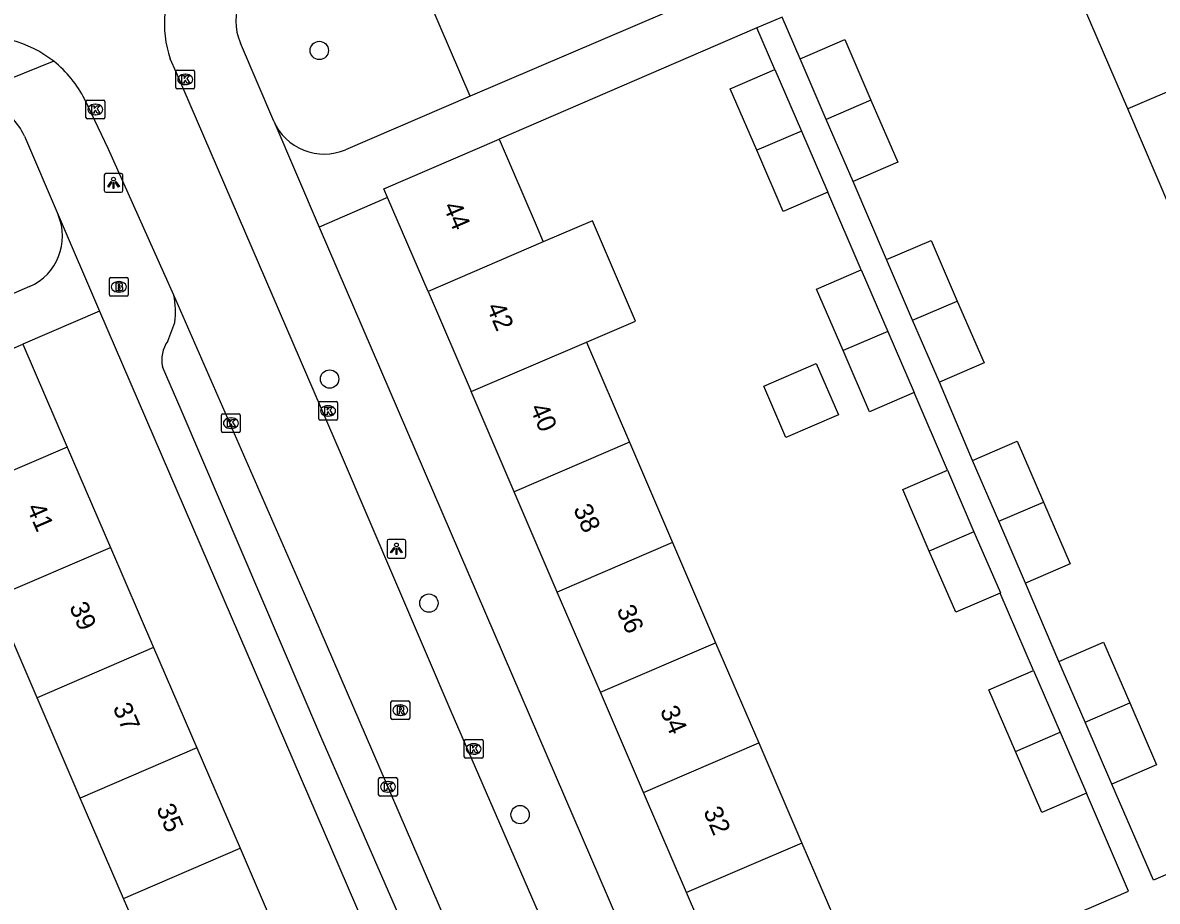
# Model space of a CAD drawing. Extents: x 159353 to 160616, y 385893 to 387321.
# Drawn here: x 159577.9 to 159638.3, y 386346.8 to 386393.7 of the extents above; entities that cross this region are included whole.
import ezdxf

# ---------------------------------------------------------------- set-up
doc = ezdxf.new("R2010")
doc.units = 0
for name, color, linetype in [('IMGEO_Boom', 7, 'Continuous'), ('IMGEO_Brandkraan', 7, 'Continuous'), ('IMGEO_Groenvoorziening', 7, 'Continuous'), ('IMGEO_Kolk', 7, 'Continuous'), ('IMGEO_Lichtpunt', 7, 'Continuous'), ('IMGEO_Muur', 7, 'Continuous'), ('IMGEO_Pand', 7, 'Continuous'), ('IMGEO_Pand_nummerreeks', 7, 'Continuous'), ('IMGEO_Rijbaan_lokaal_open', 7, 'Continuous'), ('IMGEO_Rioolput', 7, 'Continuous'), ('IMGEO_Voetpad_open', 7, 'Continuous')]:
    doc.layers.add(name, color=color, linetype=linetype)

msp = doc.modelspace()

# ---------------------------------------------------------------- linework, layer by layer
at = {"layer": 'IMGEO_Boom'}
for centre in [(159593.672, 386392.211), (159594.219, 386374.689), (159599.513, 386362.737), (159604.377, 386351.459)]:
    msp.add_circle(centre, 0.489, dxfattribs=at)
at = {"layer": 'IMGEO_Brandkraan'}
for p, q in [((159582.485, 386379.176), (159582.485, 386380.028)), ((159582.56, 386380.102), (159583.412, 386380.102)), ((159582.973, 386379.882), (159582.998, 386379.882)), ((159583.486, 386380.028), (159583.486, 386379.176)), ((159583.412, 386379.102), (159582.56, 386379.102)), ((159582.996, 386379.322), (159582.971, 386379.322))]:
    msp.add_line(p, q, dxfattribs=at)
for points in [[(159582.485, 386379.176), (159582.485, 386380.028)], [(159582.56, 386380.102), (159583.412, 386380.102)], [(159582.833, 386379.802), (159582.833, 386379.402), (159583.046, 386379.402)], [(159583.064, 386379.802), (159582.833, 386379.802)], [(159583.012, 386379.721), (159582.958, 386379.721), (159582.958, 386379.645)], [(159582.958, 386379.645), (159583.011, 386379.645)], [(159583.486, 386380.028), (159583.486, 386379.176)], [(159583.412, 386379.102), (159582.56, 386379.102)], [(159583.02, 386379.569), (159582.958, 386379.569), (159582.958, 386379.488)], [(159582.958, 386379.488), (159583.02, 386379.488)]]:
    msp.add_lwpolyline(points, dxfattribs=at)
for centre, radius, start, end in [((159582.562, 386380.026), 0.0765, 91.55205, 178.44795), ((159582.562, 386380.026), 0.0765, 91.55205, 178.44795), ((159583.013, 386379.683), 0.0379, 267.82845, 90.93552), ((159583.068, 386379.657), 0.145, 59.4692, 91.53667), ((159583.093, 386379.704), 0.0922, 285.51372, 58.15012), ((159583.41, 386380.026), 0.0765, 1.55205, 88.44795), ((159583.41, 386380.026), 0.0765, 1.55205, 88.44795), ((159582.562, 386379.178), 0.0765, 181.55205, 268.44795), ((159582.562, 386379.178), 0.0765, 181.55205, 268.44795), ((159583.021, 386379.528), 0.0404, 269.87594, 90.50774), ((159583.052, 386379.653), 0.251, 268.66757, 293.53466), ((159583.098, 386379.512), 0.105, 301.31148, 78.98903), ((159583.41, 386379.178), 0.0765, 271.55205, 358.44795), ((159583.41, 386379.178), 0.0765, 271.55205, 358.44795)]:
    msp.add_arc(centre, radius, start, end, dxfattribs=at)
for centre, major_axis, ratio, start_param, end_param in [((159582.972, 386379.602), (-0.387, 0.002), 0.722429, 4.712389, 7.853982), ((159582.997, 386379.602), (-0.39, 0.002), 0.717154, 1.570796, 4.712389)]:
    msp.add_ellipse(centre, major_axis=major_axis, ratio=ratio, start_param=start_param, end_param=end_param, dxfattribs=at)
at = {"layer": 'IMGEO_Groenvoorziening'}
msp.add_lwpolyline([(159601.716, 386389.772), (159599.563, 386394.773), (159600.699, 386395.262)], dxfattribs=at)
at = {"layer": 'IMGEO_Kolk'}
for p, q in [((159586.099, 386391.168), (159586.951, 386391.168)), ((159586.024, 386390.242), (159586.024, 386391.094)), ((159586.512, 386390.948), (159586.537, 386390.948)), ((159587.025, 386391.094), (159587.025, 386390.242)), ((159586.951, 386390.168), (159586.099, 386390.168)), ((159586.535, 386390.388), (159586.51, 386390.388)), ((159581.233, 386388.639), (159581.233, 386389.491)), ((159581.308, 386389.565), (159582.16, 386389.565)), ((159581.721, 386389.345), (159581.746, 386389.345)), ((159582.234, 386389.491), (159582.234, 386388.639)), ((159581.744, 386388.785), (159581.719, 386388.785)), ((159582.16, 386388.565), (159581.308, 386388.565)), ((159593.64, 386372.562), (159593.64, 386373.414)), ((159593.715, 386373.488), (159594.567, 386373.488)), ((159594.128, 386373.268), (159594.153, 386373.268)), ((159594.641, 386373.414), (159594.641, 386372.562)), ((159588.459, 386371.908), (159588.459, 386372.76)), ((159588.534, 386372.834), (159589.386, 386372.834)), ((159588.947, 386372.614), (159588.972, 386372.614)), ((159589.46, 386372.76), (159589.46, 386371.908)), ((159594.567, 386372.488), (159593.715, 386372.488)), ((159594.151, 386372.708), (159594.126, 386372.708)), ((159589.386, 386371.834), (159588.534, 386371.834)), ((159588.97, 386372.054), (159588.945, 386372.054)), ((159601.477, 386355.461), (159602.329, 386355.461)), ((159601.402, 386354.535), (159601.402, 386355.387)), ((159601.89, 386355.241), (159601.915, 386355.241)), ((159602.403, 386355.387), (159602.403, 386354.535)), ((159602.329, 386354.461), (159601.477, 386354.461)), ((159601.913, 386354.681), (159601.888, 386354.681)), ((159596.833, 386352.514), (159596.833, 386353.366)), ((159596.908, 386353.44), (159597.76, 386353.44)), ((159597.321, 386353.22), (159597.346, 386353.22)), ((159597.834, 386353.366), (159597.834, 386352.514)), ((159597.76, 386352.44), (159596.908, 386352.44)), ((159597.344, 386352.66), (159597.319, 386352.66))]:
    msp.add_line(p, q, dxfattribs=at)
for points in [[(159586.099, 386391.168), (159586.951, 386391.168)], [(159586.024, 386390.242), (159586.024, 386391.094)], [(159586.345, 386390.868), (159586.468, 386390.868), (159586.468, 386390.717), (159586.598, 386390.868), (159586.762, 386390.868), (159586.616, 386390.717), (159586.769, 386390.468), (159586.617, 386390.468), (159586.532, 386390.632), (159586.468, 386390.565), (159586.468, 386390.468), (159586.345, 386390.468), (159586.345, 386390.868)], [(159587.025, 386391.094), (159587.025, 386390.242)], [(159586.951, 386390.168), (159586.099, 386390.168)], [(159581.233, 386388.639), (159581.233, 386389.491)], [(159581.308, 386389.565), (159582.16, 386389.565)], [(159582.234, 386389.491), (159582.234, 386388.639)], [(159581.554, 386389.265), (159581.677, 386389.265), (159581.677, 386389.114), (159581.807, 386389.265), (159581.971, 386389.265), (159581.825, 386389.114), (159581.978, 386388.865), (159581.826, 386388.865), (159581.741, 386389.029), (159581.677, 386388.962), (159581.677, 386388.865), (159581.554, 386388.865), (159581.554, 386389.265)], [(159582.16, 386388.565), (159581.308, 386388.565)], [(159593.64, 386372.562), (159593.64, 386373.414)], [(159593.715, 386373.488), (159594.567, 386373.488)], [(159593.961, 386373.188), (159594.084, 386373.188), (159594.084, 386373.037), (159594.214, 386373.188), (159594.378, 386373.188), (159594.232, 386373.037), (159594.385, 386372.788), (159594.233, 386372.788), (159594.148, 386372.952), (159594.084, 386372.885), (159594.084, 386372.788), (159593.961, 386372.788), (159593.961, 386373.188)], [(159594.641, 386373.414), (159594.641, 386372.562)], [(159588.459, 386371.908), (159588.459, 386372.76)], [(159588.534, 386372.834), (159589.386, 386372.834)], [(159588.78, 386372.534), (159588.903, 386372.534), (159588.903, 386372.383), (159589.033, 386372.534), (159589.197, 386372.534), (159589.051, 386372.383), (159589.204, 386372.134), (159589.052, 386372.134), (159588.967, 386372.298), (159588.903, 386372.231), (159588.903, 386372.134), (159588.78, 386372.134), (159588.78, 386372.534)], [(159589.46, 386372.76), (159589.46, 386371.908)], [(159594.567, 386372.488), (159593.715, 386372.488)], [(159589.386, 386371.834), (159588.534, 386371.834)], [(159601.477, 386355.461), (159602.329, 386355.461)], [(159601.402, 386354.535), (159601.402, 386355.387)], [(159601.723, 386355.161), (159601.846, 386355.161), (159601.846, 386355.01), (159601.976, 386355.161), (159602.14, 386355.161), (159601.994, 386355.01), (159602.147, 386354.761), (159601.995, 386354.761), (159601.91, 386354.925), (159601.846, 386354.858), (159601.846, 386354.761), (159601.723, 386354.761), (159601.723, 386355.161)], [(159602.403, 386355.387), (159602.403, 386354.535)], [(159602.329, 386354.461), (159601.477, 386354.461)], [(159596.833, 386352.514), (159596.833, 386353.366)], [(159596.908, 386353.44), (159597.76, 386353.44)], [(159597.154, 386353.14), (159597.277, 386353.14), (159597.277, 386352.989), (159597.407, 386353.14), (159597.571, 386353.14), (159597.425, 386352.989), (159597.578, 386352.74), (159597.426, 386352.74), (159597.341, 386352.904), (159597.277, 386352.837), (159597.277, 386352.74), (159597.154, 386352.74), (159597.154, 386353.14)], [(159597.834, 386353.366), (159597.834, 386352.514)], [(159597.76, 386352.44), (159596.908, 386352.44)]]:
    msp.add_lwpolyline(points, dxfattribs=at)
for centre, start, end in [((159586.101, 386391.092), 91.55205, 178.44795), ((159586.101, 386391.092), 91.55205, 178.44795), ((159586.949, 386391.092), 1.55205, 88.44795), ((159586.949, 386391.092), 1.55205, 88.44795), ((159586.101, 386390.244), 181.55205, 268.44795), ((159586.101, 386390.244), 181.55205, 268.44795), ((159586.949, 386390.244), 271.55205, 358.44795), ((159586.949, 386390.244), 271.55205, 358.44795), ((159581.31, 386389.489), 91.55205, 178.44795), ((159581.31, 386389.489), 91.55205, 178.44795), ((159582.158, 386389.489), 1.55205, 88.44795), ((159582.158, 386389.489), 1.55205, 88.44795), ((159581.31, 386388.641), 181.55205, 268.44795), ((159581.31, 386388.641), 181.55205, 268.44795), ((159582.158, 386388.641), 271.55205, 358.44795), ((159582.158, 386388.641), 271.55205, 358.44795), ((159593.717, 386373.412), 91.55205, 178.44795), ((159593.717, 386373.412), 91.55205, 178.44795), ((159594.565, 386373.412), 1.55205, 88.44795), ((159594.565, 386373.412), 1.55205, 88.44795), ((159588.536, 386372.758), 91.55205, 178.44795), ((159588.536, 386372.758), 91.55205, 178.44795), ((159589.384, 386372.758), 1.55205, 88.44795), ((159589.384, 386372.758), 1.55205, 88.44795), ((159593.717, 386372.564), 181.55205, 268.44795), ((159593.717, 386372.564), 181.55205, 268.44795), ((159594.565, 386372.564), 271.55205, 358.44795), ((159594.565, 386372.564), 271.55205, 358.44795), ((159588.536, 386371.91), 181.55205, 268.44795), ((159588.536, 386371.91), 181.55205, 268.44795), ((159589.384, 386371.91), 271.55205, 358.44795), ((159589.384, 386371.91), 271.55205, 358.44795), ((159601.479, 386355.385), 91.55205, 178.44795), ((159601.479, 386355.385), 91.55205, 178.44795), ((159602.327, 386355.385), 1.55205, 88.44795), ((159602.327, 386355.385), 1.55205, 88.44795), ((159601.479, 386354.537), 181.55205, 268.44795), ((159601.479, 386354.537), 181.55205, 268.44795), ((159602.327, 386354.537), 271.55205, 358.44795), ((159602.327, 386354.537), 271.55205, 358.44795), ((159596.91, 386353.364), 91.55205, 178.44795), ((159596.91, 386353.364), 91.55205, 178.44795), ((159597.758, 386353.364), 1.55205, 88.44795), ((159597.758, 386353.364), 1.55205, 88.44795), ((159596.91, 386352.516), 181.55205, 268.44795), ((159596.91, 386352.516), 181.55205, 268.44795), ((159597.758, 386352.516), 271.55205, 358.44795), ((159597.758, 386352.516), 271.55205, 358.44795)]:
    msp.add_arc(centre, 0.0765, start, end, dxfattribs=at)
for centre, major_axis, ratio, start_param, end_param in [((159586.511, 386390.668), (-0.387, 0.002), 0.722429, 4.712389, 7.853982), ((159586.536, 386390.668), (-0.39, 0.002), 0.717154, 1.570796, 4.712389), ((159581.72, 386389.065), (-0.387, 0.002), 0.722429, 4.712389, 7.853982), ((159581.745, 386389.065), (-0.39, 0.002), 0.717154, 1.570796, 4.712389), ((159594.127, 386372.988), (-0.387, 0.002), 0.722429, 4.712389, 7.853982), ((159594.152, 386372.988), (-0.39, 0.002), 0.717154, 1.570796, 4.712389), ((159588.946, 386372.334), (-0.387, 0.002), 0.722429, 4.712389, 7.853982), ((159588.971, 386372.334), (-0.39, 0.002), 0.717154, 1.570796, 4.712389), ((159601.889, 386354.961), (-0.387, 0.002), 0.722429, 4.712389, 7.853982), ((159601.914, 386354.961), (-0.39, 0.002), 0.717154, 1.570796, 4.712389), ((159597.32, 386352.94), (-0.387, 0.002), 0.722429, 4.712389, 7.853982), ((159597.345, 386352.94), (-0.39, 0.002), 0.717154, 1.570796, 4.712389)]:
    msp.add_ellipse(centre, major_axis=major_axis, ratio=ratio, start_param=start_param, end_param=end_param, dxfattribs=at)
at = {"layer": 'IMGEO_Lichtpunt'}
for p, q in [((159582.203, 386385.554), (159582.203, 386384.747)), ((159582.203, 386385.554), (159582.203, 386384.747)), ((159583.105, 386385.649), (159582.297, 386385.649)), ((159583.105, 386385.649), (159582.297, 386385.649)), ((159583.199, 386384.747), (159583.199, 386385.554)), ((159583.199, 386384.747), (159583.199, 386385.554)), ((159582.297, 386384.653), (159583.105, 386384.653)), ((159582.297, 386384.653), (159583.105, 386384.653)), ((159597.286, 386366.041), (159597.286, 386365.234)), ((159597.286, 386366.041), (159597.286, 386365.234)), ((159598.188, 386366.136), (159597.38, 386366.136)), ((159598.188, 386366.136), (159597.38, 386366.136)), ((159598.282, 386365.234), (159598.282, 386366.041)), ((159598.282, 386365.234), (159598.282, 386366.041)), ((159597.38, 386365.14), (159598.188, 386365.14)), ((159597.38, 386365.14), (159598.188, 386365.14))]:
    msp.add_line(p, q, dxfattribs=at)
for points in [[(159582.577, 386385.218), (159582.616, 386385.19), (159582.428, 386384.928), (159582.39, 386384.955), (159582.577, 386385.218)], [(159582.679, 386385.17), (159582.726, 386385.17), (159582.726, 386384.848), (159582.679, 386384.848), (159582.679, 386385.17)], [(159582.789, 386385.19), (159582.827, 386385.217), (159583.014, 386384.955), (159582.975, 386384.927), (159582.789, 386385.19)], [(159597.66, 386365.705), (159597.699, 386365.677), (159597.511, 386365.415), (159597.473, 386365.442), (159597.66, 386365.705)], [(159597.762, 386365.657), (159597.809, 386365.657), (159597.809, 386365.335), (159597.762, 386365.335), (159597.762, 386365.657)], [(159597.872, 386365.677), (159597.91, 386365.704), (159598.097, 386365.442), (159598.058, 386365.414), (159597.872, 386365.677)]]:
    msp.add_lwpolyline(points, dxfattribs=at)
for centre in [(159582.702, 386385.352), (159597.785, 386365.839)]:
    msp.add_circle(centre, 0.0994, dxfattribs=at)
for centre, start, end in [((159582.297, 386385.554), 90, 180), ((159582.297, 386385.554), 90, 180), ((159583.105, 386385.554), 0, 90), ((159583.105, 386385.554), 0, 90), ((159582.297, 386384.747), 180, 270), ((159582.297, 386384.747), 180, 270), ((159583.105, 386384.747), 270, 0), ((159583.105, 386384.747), 270, 360), ((159597.38, 386366.041), 90, 180), ((159597.38, 386366.041), 90, 180), ((159598.188, 386366.041), 0, 90), ((159598.188, 386366.041), 0, 90), ((159597.38, 386365.234), 180, 270), ((159597.38, 386365.234), 180, 270), ((159598.188, 386365.234), 270, 0), ((159598.188, 386365.234), 270, 360)]:
    msp.add_arc(centre, 0.0946, start, end, dxfattribs=at)
at = {"layer": 'IMGEO_Muur'}
msp.add_lwpolyline([(159617.002, 386393.419), (159603.253, 386387.479)], dxfattribs=at)
at = {"layer": 'IMGEO_Pand'}
for points in [[(159636.771, 386389.094), (159634.471, 386394.451)], [(159619.3, 386391.771), (159621.681, 386392.8), (159623.081, 386389.56)], [(159620.697, 386388.537), (159619.3, 386391.771)], [(159643.044, 386391.788), (159636.771, 386389.094)], [(159616.996, 386386.889), (159615.581, 386390.165), (159617.963, 386391.194)], [(159617.963, 386391.194), (159619.38, 386387.914)], [(159623.081, 386389.56), (159620.697, 386388.537)], [(159623.081, 386389.56), (159624.506, 386386.261), (159622.125, 386385.232)], [(159639.071, 386383.736), (159636.771, 386389.094)], [(159622.125, 386385.232), (159620.697, 386388.537)], [(159619.38, 386387.914), (159616.996, 386386.889)], [(159619.38, 386387.914), (159620.788, 386384.655)], [(159597.313, 386384.368), (159597.111, 386384.839), (159603.253, 386387.479)], [(159603.253, 386387.479), (159605.228, 386382.886), (159605.61, 386381.998)], [(159620.788, 386384.655), (159618.406, 386383.626), (159616.996, 386386.889)], [(159599.467, 386379.359), (159597.313, 386384.368)], [(159607.907, 386376.655), (159610.523, 386377.779), (159608.228, 386383.123), (159605.61, 386381.998)], [(159623.9, 386381.056), (159626.281, 386382.085), (159627.681, 386378.844)], [(159605.61, 386381.998), (159599.467, 386379.359)], [(159625.298, 386377.82), (159623.9, 386381.056)], [(159621.591, 386376.205), (159620.176, 386379.48), (159622.558, 386380.509)], [(159622.558, 386380.509), (159623.975, 386377.229)], [(159599.467, 386379.359), (159601.763, 386374.016)], [(159625.298, 386377.82), (159627.681, 386378.844)], [(159627.681, 386378.844), (159629.106, 386375.546), (159626.725, 386374.517)], [(159623.975, 386377.229), (159621.591, 386376.205)], [(159623.975, 386377.229), (159625.383, 386373.97)], [(159626.725, 386374.517), (159625.298, 386377.82)], [(159601.763, 386374.016), (159607.907, 386376.655)], [(159607.907, 386376.655), (159610.205, 386371.313)], [(159571.65, 386373.866), (159577.866, 386376.545)], [(159577.866, 386376.545), (159580.23, 386371.06)], [(159625.383, 386373.97), (159623.001, 386372.941), (159621.591, 386376.205)], [(159618.548, 386371.576), (159617.366, 386374.313), (159620.166, 386375.523), (159621.348, 386372.786), (159618.548, 386371.576)], [(159604.06, 386368.673), (159601.763, 386374.016)], [(159610.205, 386371.313), (159604.06, 386368.673)], [(159610.205, 386371.313), (159612.502, 386365.969)], [(159628.5, 386370.342), (159630.881, 386371.371), (159632.282, 386368.129)], [(159580.23, 386371.06), (159574.015, 386368.38)], [(159580.23, 386371.06), (159582.535, 386365.713)], [(159629.899, 386367.105), (159628.5, 386370.342)], [(159626.186, 386365.517), (159624.771, 386368.793), (159627.153, 386369.822)], [(159627.153, 386369.822), (159628.57, 386366.541)], [(159606.357, 386363.329), (159604.06, 386368.673)], [(159629.899, 386367.105), (159632.282, 386368.129)], [(159632.282, 386368.129), (159633.706, 386364.832), (159631.325, 386363.803)], [(159631.325, 386363.803), (159629.899, 386367.105)], [(159628.57, 386366.541), (159626.186, 386365.517)], [(159628.57, 386366.541), (159629.978, 386363.283), (159629.96, 386363.275)], [(159612.502, 386365.969), (159606.357, 386363.329)], [(159612.502, 386365.969), (159614.8, 386360.626)], [(159576.32, 386363.033), (159582.535, 386365.713)], [(159582.535, 386365.713), (159584.84, 386360.365)], [(159629.96, 386363.275), (159627.596, 386362.254), (159626.186, 386365.517)], [(159608.654, 386357.986), (159606.357, 386363.329)], [(159578.625, 386357.686), (159576.32, 386363.033)], [(159584.84, 386360.365), (159578.625, 386357.686)], [(159584.84, 386360.365), (159587.145, 386355.018)], [(159608.654, 386357.986), (159614.8, 386360.626)], [(159614.8, 386360.626), (159617.097, 386355.284)], [(159633.1, 386359.628), (159635.481, 386360.657), (159636.881, 386357.416)], [(159630.781, 386354.833), (159629.366, 386358.108), (159631.748, 386359.137)], [(159631.748, 386359.137), (159633.165, 386355.857)], [(159634.498, 386356.392), (159633.1, 386359.628)], [(159610.951, 386352.643), (159608.654, 386357.986)], [(159580.93, 386352.338), (159578.625, 386357.686)], [(159634.498, 386356.392), (159636.881, 386357.416)], [(159636.881, 386357.416), (159638.306, 386354.118), (159635.925, 386353.089)], [(159635.925, 386353.089), (159634.498, 386356.392)], [(159630.781, 386354.833), (159633.165, 386355.857)], [(159633.165, 386355.857), (159634.573, 386352.598)], [(159587.145, 386355.018), (159580.93, 386352.338)], [(159587.145, 386355.018), (159589.45, 386349.67)], [(159610.951, 386352.643), (159617.097, 386355.284)], [(159617.097, 386355.284), (159619.395, 386349.941)], [(159634.573, 386352.598), (159632.191, 386351.569), (159630.781, 386354.833)], [(159613.248, 386347.3), (159610.951, 386352.643)], [(159583.235, 386346.991), (159580.93, 386352.338)], [(159583.235, 386346.991), (159589.45, 386349.67)], [(159589.45, 386349.67), (159591.754, 386344.323)], [(159619.395, 386349.941), (159621.753, 386344.456), (159620.2, 386343.789), (159615.606, 386341.814), (159613.248, 386347.3)], [(159619.395, 386349.941), (159613.248, 386347.3)], [(159585.54, 386341.644), (159583.235, 386346.991)]]:
    msp.add_lwpolyline(points, dxfattribs=at)
at = {"layer": 'IMGEO_Rijbaan_lokaal_open'}
for points in [[(159610.591, 386334.174), (159600.709, 386356.954), (159594.852, 386370.635), (159586.058, 386391.017), (159585.714, 386391.763)], [(159585.918, 386379.157), (159582.416, 386386.983), (159581.169, 386389.603)], [(159606.173, 386332.465), (159602.481, 386341.017), (159593.385, 386362.094), (159585.918, 386379.157)]]:
    msp.add_lwpolyline(points, dxfattribs=at)
for centre, radius, start, end in [((159591.457, 386393.633), 6.04, 174.61127, 198.03299), ((159575.732, 386386.857), 6.093, 51.61866, 99.28156), ((159575.722, 386386.854), 6.101, 26.78143, 51.56337)]:
    msp.add_arc(centre, radius, start, end, dxfattribs=at)
at = {"layer": 'IMGEO_Rioolput'}
for p, q in [((159597.491, 386356.6), (159597.491, 386357.452)), ((159597.566, 386357.526), (159598.418, 386357.526)), ((159597.979, 386357.306), (159598.004, 386357.306)), ((159598.492, 386357.452), (159598.492, 386356.6)), ((159598.002, 386356.746), (159597.977, 386356.746)), ((159598.418, 386356.526), (159597.566, 386356.526))]:
    msp.add_line(p, q, dxfattribs=at)
for points in [[(159597.491, 386356.6), (159597.491, 386357.452)], [(159597.566, 386357.526), (159598.418, 386357.526)], [(159598.492, 386357.452), (159598.492, 386356.6)], [(159598.08, 386357.224), (159597.828, 386357.226), (159597.828, 386356.826)], [(159597.828, 386356.826), (159597.952, 386356.826), (159597.952, 386356.988), (159597.963, 386356.988)], [(159598.006, 386357.145), (159597.952, 386357.145), (159597.952, 386357.064)], [(159597.952, 386357.064), (159598.004, 386357.064)], [(159598.01, 386356.959), (159598.081, 386356.826), (159598.221, 386356.826), (159598.156, 386356.952)], [(159598.418, 386356.526), (159597.566, 386356.526)]]:
    msp.add_lwpolyline(points, dxfattribs=at)
for centre, radius, start, end in [((159597.568, 386357.45), 0.0765, 91.55205, 178.44795), ((159597.568, 386357.45), 0.0765, 91.55205, 178.44795), ((159598.416, 386357.45), 0.0765, 1.55205, 88.44795), ((159598.416, 386357.45), 0.0765, 1.55205, 88.44795), ((159597.962, 386356.935), 0.0533, 26.02933, 88.69889), ((159597.988, 386357.253), 0.19, 274.7715, 282.96867), ((159598.012, 386357.049), 0.0964, 77.00612, 93.18647), ((159598.026, 386357.106), 0.0378, 276.66336, 79.67722), ((159598.079, 386357.114), 0.109, 350.36119, 89.41601), ((159598.077, 386357.114), 0.112, 277.58423, 350.98172), ((159598.061, 386356.899), 0.108, 29.51342, 73.79051), ((159597.568, 386356.602), 0.0765, 181.55205, 268.44795), ((159597.568, 386356.602), 0.0765, 181.55205, 268.44795), ((159598.416, 386356.602), 0.0765, 271.55205, 358.44795), ((159598.416, 386356.602), 0.0765, 271.55205, 358.44795)]:
    msp.add_arc(centre, radius, start, end, dxfattribs=at)
for centre, major_axis, ratio, start_param, end_param in [((159597.978, 386357.026), (-0.387, 0.002), 0.722429, 4.712389, 7.853982), ((159598.003, 386357.026), (-0.39, 0.002), 0.717154, 1.570796, 4.712389)]:
    msp.add_ellipse(centre, major_axis=major_axis, ratio=ratio, start_param=start_param, end_param=end_param, dxfattribs=at)
at = {"layer": 'IMGEO_Voetpad_open'}
for points in [[(159613.575, 386400.803), (159615.733, 386395.788), (159601.716, 386389.772)], [(159618.339, 386393.996), (159617.002, 386393.419)], [(159619.3, 386391.771), (159618.339, 386393.996)], [(159617.002, 386393.419), (159603.253, 386387.479)], [(159617.963, 386391.194), (159617.002, 386393.419)], [(159591.244, 386388.449), (159589.464, 386392.605)], [(159579.515, 386391.633), (159573.916, 386389.376), (159573.956, 386389.234)], [(159601.716, 386389.772), (159595.07, 386386.919)], [(159591.244, 386388.449), (159591.241, 386388.436), (159593.672, 386382.792)], [(159577.95, 386387.642), (159579.744, 386383.454)], [(159623.9, 386381.056), (159622.125, 386385.232)], [(159622.558, 386380.509), (159620.788, 386384.655)], [(159597.313, 386384.368), (159593.672, 386382.792)], [(159579.744, 386383.454), (159579.748, 386383.454), (159581.955, 386378.311)], [(159593.672, 386382.792), (159613.28, 386337.251)], [(159578.225, 386379.616), (159572.392, 386377.09)], [(159581.955, 386378.311), (159577.866, 386376.545)], [(159581.955, 386378.311), (159601.784, 386332.309)], [(159585.598, 386376.71), (159585.969, 386377.712)], [(159623.749, 386286.105), (159619.334, 386296.216), (159597.74, 386346.498), (159593.761, 386355.621), (159586.299, 386373.039), (159585.318, 386375.34)], [(159628.5, 386370.342), (159626.725, 386374.517)], [(159627.153, 386369.822), (159625.383, 386373.97)], [(159633.1, 386359.628), (159631.325, 386363.803)], [(159631.748, 386359.137), (159629.96, 386363.275)], [(159662.319, 386358.392), (159638.142, 386347.957), (159635.925, 386353.089)], [(159624.606, 386342.094), (159636.817, 386347.385), (159634.573, 386352.598)]]:
    msp.add_lwpolyline(points, dxfattribs=at)
for centre, radius, start, end in [((159592.244, 386393.795), 3.024, 113.44371, 203.17787), ((159575.159, 386386.447), 3.036, 23.18635, 113.3494), ((159593.921, 386389.595), 2.912, 203.17466, 293.23285), ((159577.051, 386382.3), 2.93, 293.6282, 23.18655), ((159581.563, 386378.28), 4.442, 352.6547, 11.38803), ((159586.926, 386375.725), 1.653, 143.43161, 193.46637)]:
    msp.add_arc(centre, radius, start, end, dxfattribs=at)

# ---------------------------------------------------------------- texts
at = {"layer": 'IMGEO_Pand_nummerreeks'}
for s, rotation, p in [('44', 293.26124, (159600.256, 386383.904)), ('42', 293.26188, (159602.567, 386378.529)), ('40', 293.26124, (159604.881, 386373.146)), ('41', 293.31917, (159578.05, 386367.828)), ('38', 293.26124, (159607.193, 386367.768)), ('39', 293.31701, (159580.326, 386362.551)), ('36', 293.26124, (159609.504, 386362.392)), ('37', 293.31701, (159582.646, 386357.169)), ('34', 293.26124, (159611.816, 386357.014)), ('35', 293.31701, (159584.966, 386351.787)), ('32', 293.26124, (159614.126, 386351.638))]:
    msp.add_text(s, height=1, rotation=rotation, dxfattribs=at).set_placement(p)

doc.saveas('drawing.dxf')
